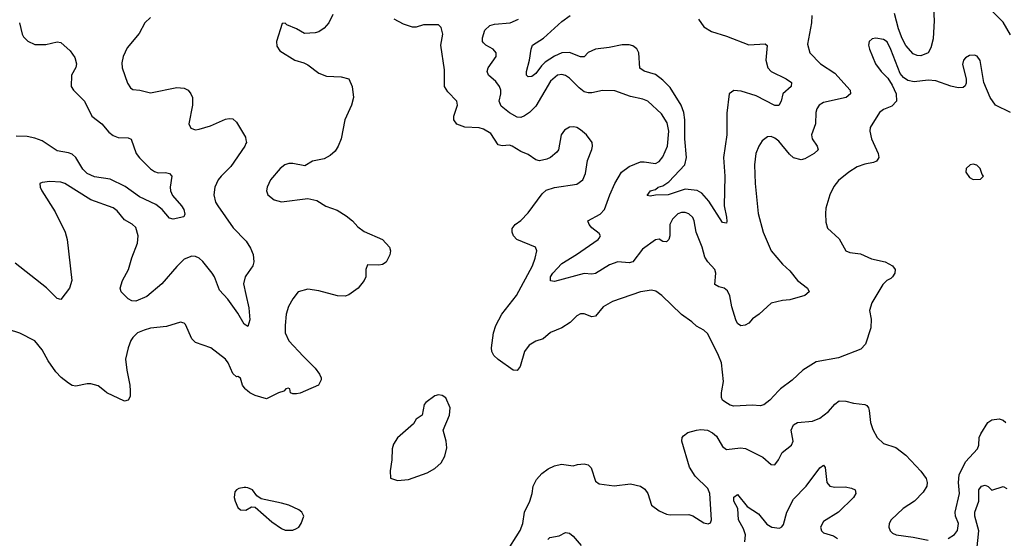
# Model space of a CAD drawing. Header units: inches. Extents: x 1843162 to 1959474, y 907081 to 1016326.
# Tile 487 of 656: x 1918789 to 1924057, y 989211 to 991987. Entities that reach past the tile are written whole.
import ezdxf

# ---------------------------------------------------------------- set-up
doc = ezdxf.new("R2010")
doc.units = ezdxf.units.IN
doc.header["$MEASUREMENT"] = 0
for name, color, linetype in [('B9918', 7, 'Continuous'), ('B9919', 7, 'Continuous'), ('B9928', 7, 'Continuous'), ('B9929', 7, 'Continuous')]:
    doc.layers.add(name, color=color, linetype=linetype)

msp = doc.modelspace()

# ---------------------------------------------------------------- linework, layer by layer
at = {"layer": 'B9918', "color": 5}
for points, elevation in [([(1919379.9, 990000), (1919380.4, 989970), (1919370.3, 989949.7), (1919350, 989944.7), (1919256, 989990), (1919243.6, 990000)], 560), ([(1920000, 989482.3), (1919990, 989483.4), (1919962.1, 989477.9), (1919949.2, 989470.8), (1919940.9, 989459.1), (1919936.9, 989430), (1919942.3, 989410), (1919955.8, 989375.8), (1919970, 989362.4), (1919998.9, 989361.1), (1920000, 989361.7)], 580)]:
    msp.add_lwpolyline(points, dxfattribs=dict(at, elevation=elevation))
at = {"layer": 'B9919', "color": 5}
for points, elevation in [([(1919490, 991998.3), (1919459.5, 991970), (1919427.7, 991912.3), (1919364, 991836), (1919342.7, 991790), (1919336.5, 991756.5), (1919338, 991730), (1919366.6, 991646.6), (1919382.3, 991622.3), (1919394, 991614), (1919432, 991610), (1919490, 991595.8), (1919630, 991623.6), (1919670, 991621.1), (1919690.4, 991610), (1919705.3, 991590), (1919713.1, 991570), (1919713.1, 991530), (1919694, 991430), (1919705.5, 991405.5), (1919730, 991398), (1919750, 991401.3), (1919810, 991419.6), (1919890, 991454.9), (1919910, 991458.7), (1919930, 991455.8), (1919950, 991438), (1919998, 991358), (1920000, 991344)], 540), ([(1918789.2, 991970), (1918802.2, 991910), (1918810, 991894.4), (1918832.3, 991872.3), (1918870, 991853.4), (1918930, 991854.5), (1918990, 991869.3), (1919010, 991864.8), (1919059.5, 991819.5), (1919084.7, 991784.7), (1919093.8, 991750), (1919088.9, 991731.1), (1919065.7, 991690), (1919064.9, 991630), (1919078, 991610), (1919136.5, 991550), (1919175.2, 991470), (1919229.6, 991429.6), (1919265.6, 991385.6), (1919290, 991367.2), (1919316.4, 991356.4), (1919370, 991354.4), (1919386.6, 991346.6), (1919413.1, 991270), (1919430, 991247), (1919490, 991188.7), (1919510, 991174), (1919530, 991167), (1919570, 991168.5), (1919590, 991163.8), (1919603.8, 991150), (1919594, 991090), (1919596.9, 991070), (1919606.7, 991046.7), (1919655.2, 990990), (1919667, 990970), (1919673.5, 990946.5), (1919667.7, 990932.3), (1919610, 990919.3), (1919590, 990925.2), (1919551.3, 990970), (1919517.5, 990997.5), (1919430, 991038.8), (1919353.8, 991093.8), (1919273, 991133), (1919190, 991145.9), (1919150, 991164.3), (1919126.8, 991186.8), (1919090, 991249.8), (1919070, 991267.1), (1919050, 991274.9), (1918990, 991284.2), (1918910, 991338.2), (1918870, 991353.2), (1918830, 991361.8), (1918770, 991362.7)], 520), ([(1920000, 991324.8), (1919994.3, 991310), (1919919.6, 991200.4), (1919866.4, 991150), (1919852, 991130), (1919833.8, 991090), (1919827.3, 991050), (1919837.6, 991010), (1919850.2, 990990), (1919932, 990872), (1920000, 990802.5)], 540), ([(1920000, 990351.4), (1919990, 990357.6), (1919956.4, 990416.4), (1919902.9, 990490), (1919858.4, 990538.4), (1919832.2, 990610), (1919818.9, 990630), (1919770, 990692), (1919750, 990709.8), (1919730, 990718.8), (1919710, 990720.9), (1919670, 990704.7), (1919630, 990666), (1919550, 990572.3), (1919470, 990504.4), (1919410, 990480.5), (1919390, 990482), (1919370, 990491.8), (1919333, 990530), (1919327.7, 990550), (1919340.2, 990590), (1919372.1, 990650), (1919390, 990713), (1919419.8, 990790), (1919422.5, 990830), (1919410, 990874), (1919391.7, 990891.7), (1919350, 990915.1), (1919310, 990963.5), (1919290, 990979.8), (1919170, 991023.5), (1919030, 991109.7), (1919010, 991117.2), (1918950, 991121.6), (1918910, 991116), (1918898, 991110), (1918898.8, 991090), (1918907.3, 991070), (1918979, 990959), (1919032.2, 990850), (1919043.7, 990810), (1919068.8, 990590), (1919055.8, 990550), (1919010, 990489.2), (1918990, 990494), (1918932.4, 990552.4), (1918764.4, 990684.4)], 540), ([(1920000, 990615.7), (1919996.1, 990610), (1919987.1, 990572.9), (1920000, 990515.1)], 540), ([(1920000, 990006.9), (1919996.2, 990010), (1919980.7, 990030), (1919970, 990068), (1919956.4, 990076.4), (1919950, 990075.3), (1919930, 990093.2), (1919904.2, 990150), (1919889.6, 990170), (1919812.7, 990230), (1919730, 990258.4), (1919710, 990278), (1919675.6, 990355.6), (1919670, 990362.7), (1919650, 990367), (1919574.8, 990345.2), (1919490, 990334.9), (1919454.7, 990325.3), (1919419.1, 990310), (1919394.1, 990285.9), (1919383.8, 990270), (1919370.4, 990230), (1919356.3, 990170), (1919363.1, 990110), (1919379.3, 990030), (1919379.9, 990000)], 560), ([(1919243.6, 990000), (1919210, 990027), (1919170, 990037), (1919150, 990037), (1919090, 990026), (1919070, 990029.6), (1919050, 990040.7), (1919010.9, 990070.9), (1918982.4, 990102.4), (1918941, 990161), (1918910, 990219.5), (1918870, 990267.6), (1918790, 990309.6), (1918730, 990328)], 560)]:
    msp.add_lwpolyline(points, dxfattribs=dict(at, elevation=elevation))
at = {"layer": 'B9928', "color": 5}
for points, elevation in [([(1920204, 990000), (1920202, 989998), (1920174, 989990), (1920110, 989958), (1920050, 989974.5), (1920020.9, 989990), (1920008.5, 990000)], 560), ([(1920318.9, 990000), (1920290, 989987.3), (1920270, 989983.7), (1920250, 989984), (1920238, 989990), (1920236.7, 990000)], 560), ([(1922849.5, 990000), (1922802.8, 989950), (1922770, 989926), (1922750, 989920.5), (1922710, 989923.7), (1922610, 989918), (1922590, 989923.7), (1922561, 989941), (1922549.7, 989949.7), (1922544.2, 989964.2), (1922543.6, 989990), (1922545.3, 990000)], 560), ([(1921390, 989130.6), (1921467.7, 989252.3), (1921481, 989290), (1921490.8, 989350), (1921518, 989410), (1921530.8, 989450), (1921536.8, 989490), (1921553.8, 989526.2), (1921582.3, 989557.7), (1921617.4, 989582.6), (1921650, 989599.5), (1921688, 989608), (1921750, 989599.1), (1921773.4, 989606.6), (1921810, 989608.7), (1921830, 989603.8), (1921847.2, 989587.2), (1921870, 989516), (1921890, 989501.6), (1921970, 989492.4), (1922058, 989502), (1922110, 989490.4), (1922134.1, 989474.1), (1922150, 989450.8), (1922170, 989387.3), (1922210, 989358), (1922250, 989339.1), (1922270, 989335.5), (1922370, 989338), (1922390, 989330.5), (1922450, 989294), (1922472.3, 989287.7), (1922485.6, 989294.4), (1922491.2, 989308.8), (1922481.7, 989450), (1922470, 989476.9), (1922403, 989543), (1922372.1, 989592.1), (1922331, 989730), (1922334, 989750), (1922340.9, 989759.1), (1922363.7, 989776.3), (1922410, 989790.3), (1922434, 989794), (1922469.1, 989789.1), (1922496.1, 989776.1), (1922516.7, 989756.7), (1922550, 989702.8), (1922570, 989686), (1922644.9, 989695.1), (1922671.6, 989691.6), (1922764.7, 989644.7), (1922810, 989606), (1922830, 989604.7), (1922849.3, 989630.7), (1922869.2, 989670), (1922918.4, 989710), (1922927.3, 989730), (1922917, 989790), (1922930, 989817.3), (1922950, 989830.6), (1923030, 989838.4), (1923070, 989854.4), (1923117, 989890), (1923150.7, 989929.3), (1923174.2, 989945.8), (1923210, 989945.5), (1923250, 989934), (1923310, 989927.7), (1923321.1, 989921.1), (1923330.6, 989910), (1923334.6, 989894.6), (1923341.6, 989830), (1923353.3, 989793.3), (1923376.4, 989750), (1923410, 989717.6), (1923476.4, 989696.4), (1923530, 989656), (1923610.5, 989570), (1923638, 989530), (1923644.4, 989510), (1923642.4, 989490), (1923622.7, 989457.3), (1923576.1, 989410), (1923515.8, 989370), (1923451.8, 989310), (1923440.3, 989290), (1923438.7, 989270), (1923446.7, 989250), (1923458.7, 989238.7), (1923478, 989230), (1923570, 989217.6), (1923650, 989200.7)], 560), ([(1923756, 989210), (1923790, 989230.4), (1923806.9, 989253.1), (1923812.3, 989290), (1923796.7, 989330), (1923794.4, 989350), (1923817.9, 989450), (1923811.6, 989510), (1923814.9, 989550), (1923850, 989619.6), (1923914.2, 989690), (1923920.3, 989710), (1923923.1, 989750), (1923930.5, 989770), (1923969.4, 989830.6), (1923990, 989844.9), (1924030, 989850.2), (1924050, 989843.6), (1924065.7, 989830)], 560), ([(1922669, 989191), (1922672.1, 989230), (1922661.6, 989261.6), (1922634.8, 989310), (1922630.9, 989370.9), (1922609.8, 989410), (1922610, 989431), (1922630, 989445.5), (1922681.3, 989381.3), (1922741.1, 989341.1), (1922785.7, 989285.7), (1922812.7, 989270), (1922854.3, 989265.7), (1922867.5, 989272.5), (1922875.3, 989284.7), (1922894, 989350), (1922930, 989421), (1922997.4, 989490), (1923070, 989588.7), (1923090, 989602.4), (1923097.7, 989590), (1923107.8, 989510), (1923123.1, 989490), (1923150, 989484.2), (1923205.9, 989485.9), (1923238.9, 989478.9), (1923258.8, 989470), (1923263, 989450), (1923250.4, 989430), (1923170.3, 989350), (1923090, 989300.7), (1923073.5, 989270), (1923079.2, 989250), (1923090, 989240.6), (1923143.4, 989223.4), (1923164.4, 989210)], 540), ([(1920000, 989361.7), (1920030, 989378.8), (1920050, 989378), (1920138.5, 989298.5), (1920190, 989262.8), (1920210, 989254.8), (1920230, 989254), (1920250, 989254.8), (1920270, 989262.8), (1920282, 989270), (1920295.3, 989290), (1920309, 989330), (1920299, 989350), (1920282.9, 989362.9), (1920230, 989387.3), (1920190, 989399.6), (1920081.2, 989421.2), (1920058.9, 989438.9), (1920034.7, 989470), (1920010, 989481.1), (1920000, 989482.3)], 580), ([(1923907.1, 989112.9), (1923919.9, 989250), (1923899.3, 989330), (1923898.7, 989350), (1923921, 989410), (1923920.2, 989470), (1923934.5, 989490), (1923954.4, 989494.4), (1923970, 989487.6), (1923990, 989469.2), (1924050, 989487.4), (1924070, 989477.3)], 540), ([(1921615.1, 989204.9), (1921625.5, 989214.5), (1921676, 989224), (1921710, 989241.6), (1921730, 989238), (1921750, 989221.6), (1921792.6, 989172.6)], 540)]:
    msp.add_lwpolyline(points, dxfattribs=dict(at, elevation=elevation))
at = {"layer": 'B9928', "color": 5, "elevation": 580}
msp.add_lwpolyline([(1921030, 989979), (1921010, 989974), (1920961.6, 989938.4), (1920953.7, 989926.3), (1920942, 989870), (1920910.8, 989849.2), (1920896.7, 989823.3), (1920810, 989749.2), (1920790, 989715.3), (1920782, 989690), (1920780.7, 989630), (1920771.3, 989571.3), (1920772.7, 989532.7), (1920810, 989521), (1920870, 989526), (1920970, 989562), (1921010, 989583.7), (1921044.9, 989615.1), (1921064.7, 989650), (1921075.3, 989695.3), (1921071.8, 989730), (1921055.1, 989790), (1921089.4, 989870), (1921091.8, 989910), (1921070, 989962), (1921050, 989975.3)], close=True, dxfattribs=at)
at = {"layer": 'B9929', "color": 5}
for points, elevation in [([(1923676.2, 992076.2), (1923682.4, 991982.4), (1923675.5, 991884.5), (1923664.2, 991835.8), (1923650, 991809.7), (1923610, 991793.3), (1923590, 991794.8), (1923570, 991804.6), (1923530, 991847.9), (1923510, 991886.1), (1923490, 991938.5), (1923470, 992019.8)], 540), ([(1920464.6, 992015.4), (1920443.1, 991970), (1920419, 991941), (1920390, 991922.4), (1920370, 991916.9), (1920313.4, 991913.4), (1920270, 991938), (1920219, 991959), (1920210, 991968), (1920192.7, 991967.3), (1920163.8, 991870), (1920164.7, 991844.7), (1920180.5, 991820.5), (1920261, 991770), (1920310, 991756.3), (1920330, 991745.5), (1920390, 991700.3), (1920430, 991684.6), (1920510, 991680.4), (1920550.3, 991670.3), (1920568.5, 991628.5), (1920574.4, 991570), (1920564.9, 991530), (1920528.7, 991451.3), (1920508.9, 991350), (1920492.9, 991310), (1920476.4, 991283.6), (1920450, 991259.7), (1920417.6, 991242.4), (1920356, 991230), (1920314.6, 991205.4), (1920250, 991217.2), (1920230, 991217.2), (1920208.7, 991210), (1920183.6, 991190), (1920132, 991130), (1920114, 991090), (1920110.4, 991070), (1920117.1, 991050), (1920150, 991022.6), (1920190, 991011.8), (1920330, 991028.9), (1920378.5, 991018.5), (1920427.9, 990987.9), (1920487.8, 990967.8), (1920536.4, 990936.4), (1920570, 990910.8), (1920597.7, 990877.7), (1920632.7, 990852.7), (1920730.5, 990810), (1920767.7, 990770), (1920772.7, 990750), (1920770, 990728.7), (1920750, 990689.2), (1920730, 990677.2), (1920710, 990673.2), (1920650, 990675.3), (1920640.7, 990650), (1920640.5, 990610), (1920633, 990590), (1920600.5, 990550), (1920550, 990514.7), (1920530, 990507.6), (1920490, 990508.7), (1920390, 990536), (1920330, 990544.2), (1920278.8, 990530), (1920250, 990493.2), (1920228.3, 990451.7), (1920214.6, 990410), (1920208.9, 990350), (1920210.4, 990310), (1920230, 990268), (1920305.1, 990185.1), (1920370, 990121.6), (1920394, 990090), (1920402.4, 990070), (1920401.6, 990058.4), (1920387.3, 990030), (1920318.9, 990000)], 560), ([(1922545.3, 990000), (1922554, 990050), (1922544, 990150), (1922528.7, 990190), (1922470, 990305.1), (1922450, 990325.6), (1922410, 990346.6), (1922386, 990370), (1922330, 990409.6), (1922225.6, 990510), (1922193.2, 990533.2), (1922170, 990539.2), (1922110, 990529.8), (1921960.9, 990479.1), (1921910, 990449.7), (1921870, 990400.4), (1921850, 990395.8), (1921810, 990412.1), (1921790, 990412.6), (1921770, 990401.7), (1921733.5, 990366.5), (1921690, 990337.1), (1921630, 990313.1), (1921590, 990278.3), (1921550, 990266), (1921514.8, 990245.2), (1921490.2, 990210), (1921466, 990130), (1921450, 990109.2), (1921430, 990111.6), (1921348.3, 990168.3), (1921326, 990190), (1921315.6, 990210), (1921312.9, 990230), (1921325, 990310), (1921337.2, 990350), (1921369.3, 990410.7), (1921447.5, 990510), (1921532.7, 990670), (1921547.9, 990710), (1921556.8, 990750), (1921549.4, 990770), (1921449.6, 990810), (1921431.5, 990830), (1921423.6, 990850), (1921424.5, 990870), (1921439.3, 990890), (1921470, 990912.7), (1921510, 990952.7), (1921584.6, 991055.4), (1921605.8, 991074.2), (1921650, 991088.9), (1921770, 991106), (1921802.7, 991130), (1921815.8, 991164.2), (1921827.1, 991232.9), (1921850, 991292), (1921854, 991310), (1921852, 991330), (1921822.4, 991370), (1921790, 991397.7), (1921770, 991409.7), (1921753.5, 991413.5), (1921730, 991411), (1921704.8, 991395.2), (1921686, 991370), (1921672.7, 991290), (1921662.5, 991277.5), (1921630, 991249.6), (1921610, 991240.5), (1921570, 991231.8), (1921550, 991237), (1921510, 991264.5), (1921470, 991280.5), (1921424.5, 991310), (1921410, 991314.8), (1921370, 991311.9), (1921350, 991317.4), (1921310, 991376.9), (1921270, 991400.9), (1921247.3, 991407.3), (1921170, 991411.4), (1921127.6, 991427.6), (1921112.8, 991450), (1921111.7, 991470), (1921130.9, 991530), (1921128, 991550), (1921080.3, 991600.3), (1921062, 991630), (1921062, 991718), (1921042.6, 991850), (1921053, 991910), (1921044.8, 991944.8), (1921030, 991959.3), (1920950, 991959.6), (1920910, 991947), (1920890, 991947.3), (1920843.3, 991963.3), (1920793.2, 991990)], 560), ([(1923027.6, 992010), (1923024.9, 991970), (1923004.4, 991855.6), (1923017.4, 991810), (1923073.8, 991750), (1923150, 991701.1), (1923232.7, 991610), (1923234.3, 991590), (1923210.4, 991570), (1923090, 991543.7), (1923066.5, 991530), (1923053.6, 991510), (1923048.2, 991490), (1923047.2, 991430), (1923025.8, 991370), (1923029.4, 991349.4), (1923055.3, 991310), (1923060.4, 991290), (1923039.3, 991270), (1922990, 991242), (1922970, 991237.3), (1922930, 991247.2), (1922907.1, 991267.2), (1922850, 991336.8), (1922830, 991353.3), (1922810, 991362), (1922790, 991360.5), (1922762.4, 991337.6), (1922743.1, 991310), (1922727.9, 991270), (1922720.7, 991210), (1922724.5, 991110), (1922739.7, 990950), (1922766.6, 990850), (1922810, 990748.9), (1922870, 990677.4), (1922910, 990641.7), (1922950, 990590.2), (1923004.9, 990550), (1923013, 990530), (1922990, 990509.7), (1922910, 990486.9), (1922870, 990484.2), (1922810, 990469.6), (1922745.5, 990410), (1922710, 990385.6), (1922690, 990362.4), (1922670, 990351.2), (1922647.8, 990347.8), (1922630, 990360.5), (1922619.8, 990379.8), (1922599.3, 990450), (1922588.1, 990508.1), (1922575.3, 990535.3), (1922558, 990550), (1922530, 990556.4), (1922508.8, 990568.8), (1922513.6, 990630), (1922507.8, 990650), (1922470, 990690.8), (1922455.3, 990715.3), (1922440.2, 990770), (1922409, 990850), (1922397.8, 990910), (1922390, 990927.8), (1922370, 990946.8), (1922350, 990954.8), (1922330, 990954.8), (1922310, 990947.9), (1922281, 990919), (1922267.6, 990890), (1922268.4, 990830), (1922262, 990810), (1922250, 990797.2), (1922230, 990800.4), (1922210, 990812), (1922190, 990808.5), (1922121.7, 990758.3), (1922069.3, 990690.7), (1922050, 990685.5), (1921990, 990689.9), (1921945.6, 990674.4), (1921870, 990627.6), (1921850, 990624.4), (1921810, 990628.5), (1921650, 990586), (1921630, 990589.4), (1921629.9, 990610), (1921641.8, 990630), (1921690, 990681.2), (1921768.5, 990730), (1921884.7, 990810), (1921890, 990818), (1921896.9, 990830), (1921890, 990842), (1921850, 990872.8), (1921835.1, 990890), (1921829.6, 990910), (1921894, 990946), (1921917.4, 990970), (1921946.1, 991050), (1921974, 991110), (1922009.4, 991170.6), (1922050, 991200.6), (1922110, 991225.2), (1922130, 991226.8), (1922190, 991216.9), (1922210, 991227.7), (1922230, 991252), (1922255, 991310), (1922262.2, 991390), (1922254, 991434), (1922223.1, 991483.1), (1922149.6, 991550), (1922122.3, 991562.3), (1922056.6, 991576.6), (1921974, 991606), (1921908.2, 991608.2), (1921850, 991595.8), (1921830, 991595.5), (1921810, 991601.6), (1921781.8, 991621.8), (1921730, 991674.5), (1921710, 991688.4), (1921690, 991694.2), (1921667, 991690), (1921630, 991658.7), (1921550, 991524.7), (1921516, 991490), (1921490, 991472.3), (1921470, 991463.5), (1921450, 991464.7), (1921410, 991487.8), (1921364.6, 991524.6), (1921355.1, 991550), (1921364.1, 991590), (1921363.4, 991610), (1921355.9, 991630), (1921335.9, 991655.9), (1921297.4, 991690), (1921289.8, 991710), (1921296.5, 991730), (1921338.7, 991790), (1921338, 991810), (1921322, 991830), (1921284, 991850), (1921270, 991863.1), (1921264.8, 991870), (1921264.6, 991890), (1921278.5, 991930), (1921304.3, 991955.7), (1921330, 991963), (1921412.7, 991970), (1921458.4, 991990)], 540), ([(1922420.2, 991990), (1922450, 991947.9), (1922490, 991924.5), (1922570, 991899), (1922690, 991852.7), (1922777.7, 991857.7), (1922788.9, 991848.9), (1922780.5, 991770), (1922791.1, 991730), (1922810.3, 991710), (1922890.4, 991670), (1922918.7, 991650), (1922916.5, 991630), (1922872.9, 991590), (1922864, 991550), (1922850, 991527.4), (1922830, 991528.1), (1922730, 991578.5), (1922650, 991604.2), (1922610, 991607.3), (1922584.9, 991590), (1922572.6, 991487.4), (1922571.8, 991370), (1922553.8, 991250), (1922562.3, 991150), (1922557.7, 990990), (1922571.1, 990930), (1922571.8, 990908.2), (1922570, 990898), (1922550, 990902), (1922476, 991016), (1922438.3, 991058.3), (1922413.1, 991073.1), (1922350, 991079.3), (1922258.8, 991050), (1922191.6, 991048.4), (1922162.5, 991042.5), (1922145.6, 991045.6), (1922164, 991070), (1922190, 991077.6), (1922205.1, 991090), (1922230, 991097.8), (1922261.8, 991118.2), (1922348, 991210), (1922357.5, 991250), (1922347, 991350), (1922347.9, 991450), (1922341.6, 991490), (1922329, 991530), (1922270, 991624.5), (1922230, 991663.9), (1922190, 991692.8), (1922130, 991711.6), (1922106.7, 991726.7), (1922102.4, 991810), (1922090.5, 991830.5), (1922070, 991847.1), (1922050, 991852.7), (1922012.9, 991852.9), (1921942.3, 991837.7), (1921870, 991828.3), (1921830, 991811.4), (1921810, 991788.8), (1921790, 991787.7), (1921730, 991811.1), (1921690, 991808.7), (1921650, 991791.6), (1921600.4, 991759.6), (1921580.1, 991739.9), (1921550, 991699), (1921530, 991682.2), (1921510, 991680.5), (1921500.5, 991690), (1921500.3, 991710), (1921517.5, 991770), (1921524.8, 991830), (1921533.3, 991850), (1921592.1, 991887.9), (1921690, 991977.8), (1921734, 992010)], 520), ([(1924090, 991906), (1924050, 991974.3), (1923990, 992034.8)], 540), ([(1924090.3, 991490.3), (1924010, 991529.3), (1923981.3, 991570), (1923946.8, 991650), (1923928.6, 991768.6), (1923911.1, 991791.1), (1923897.4, 991797.4), (1923870, 991795.6), (1923850, 991783.6), (1923838.7, 991770), (1923832.8, 991747.2), (1923852.2, 991670), (1923853, 991647), (1923847.9, 991632.1), (1923836, 991624), (1923810, 991621.8), (1923770, 991631.2), (1923690, 991659.9), (1923650, 991662.5), (1923575, 991655), (1923541.6, 991661.6), (1923516.9, 991676.9), (1923499.4, 991699.4), (1923450, 991827), (1923430, 991867.6), (1923410, 991881.3), (1923370, 991887.3), (1923350, 991883.7), (1923334, 991870), (1923330.6, 991850), (1923334.9, 991830), (1923368.5, 991750), (1923397.6, 991710), (1923433.5, 991673.5), (1923457, 991637), (1923478.5, 991590), (1923479.6, 991550), (1923456.1, 991523.9), (1923410, 991505.7), (1923388.9, 991490), (1923339.6, 991410), (1923337.3, 991390), (1923346, 991350), (1923382.7, 991270), (1923385.7, 991250), (1923380.2, 991239.7), (1923372.7, 991230), (1923356.7, 991223.3), (1923310, 991214), (1923270, 991199.7), (1923224.4, 991170), (1923170, 991125.6), (1923145.7, 991094.3), (1923122.7, 991050), (1923102.7, 990977.3), (1923099.7, 990950), (1923102.7, 990902.8), (1923111.8, 990871.8), (1923173.7, 990813.7), (1923209, 990749), (1923230, 990740.4), (1923287.2, 990732.8), (1923346.6, 990706.6), (1923418.8, 990690), (1923459.1, 990670), (1923473.4, 990650), (1923470.5, 990630), (1923458, 990610), (1923450, 990600.9), (1923427.7, 990590), (1923407.7, 990570), (1923348.3, 990471.7), (1923336.3, 990430), (1923344.5, 990384.5), (1923342.5, 990337.5), (1923314.9, 990250), (1923290, 990222.9), (1923170, 990176.2), (1923050, 990155.1), (1922978.8, 990110), (1922922.4, 990057.6), (1922858.8, 990010), (1922849.5, 990000)], 560), ([(1920000, 991344), (1920002, 991330), (1920000, 991324.8)], 540), ([(1920000, 990802.5), (1920001.2, 990801.2), (1920024.2, 990764.2), (1920038.1, 990730), (1920041.6, 990690), (1920036.9, 990670), (1920000, 990615.7)], 540), ([(1920000, 990515.1), (1920015.8, 990444.2), (1920019.7, 990380.3), (1920010, 990345.2), (1920000, 990351.4)], 540), ([(1920008.5, 990000), (1920000, 990006.9)], 560), ([(1920236.7, 990000), (1920235.3, 990010), (1920226, 990014), (1920214, 990010), (1920204, 990000)], 560)]:
    msp.add_lwpolyline(points, dxfattribs=dict(at, elevation=elevation))
at = {"layer": 'B9929', "color": 5, "elevation": 580}
msp.add_lwpolyline([(1923890, 991213.2), (1923874, 991210), (1923852, 991190), (1923851.3, 991170), (1923870, 991142), (1923890, 991132), (1923930, 991134), (1923946, 991150), (1923938, 991158), (1923928, 991190), (1923910, 991208)], close=True, dxfattribs=at)

doc.saveas('drawing.dxf')
